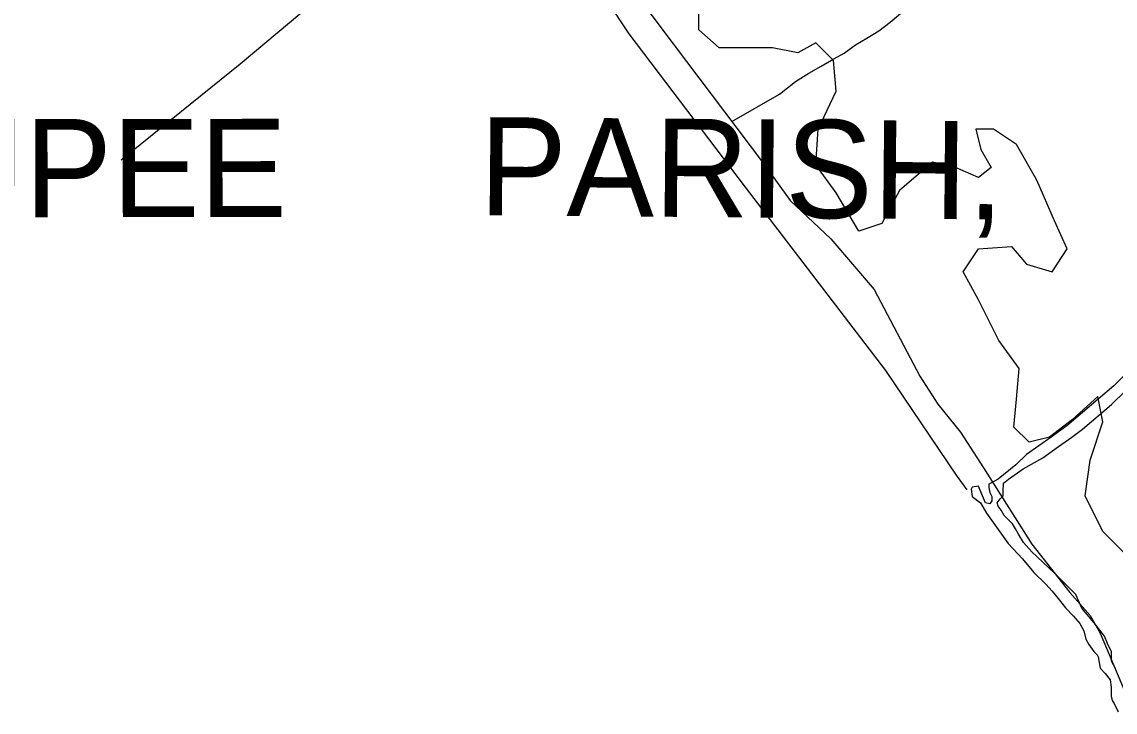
# Model space of a CAD drawing. Extents: x 3271442 to 3309282, y 752266 to 777610.
# Drawn here: x 3277783 to 3280013, y 772895 to 774302 of the extents above; entities that cross this region are included whole.
import ezdxf

# ---------------------------------------------------------------- set-up
doc = ezdxf.new("R2010")
doc.units = 0
for name, color, linetype in [('V-SITE-VEGE', 7, 'Continuous'), ('V-TOPO-GNAM-IDEN', 7, 'Continuous'), ('V-TOPO-SHOR', 7, 'Continuous')]:
    doc.layers.add(name, color=color, linetype=linetype)

msp = doc.modelspace()

# ---------------------------------------------------------------- linework, layer by layer
at = {"layer": 'V-SITE-VEGE'}
for p, q in [((3278956.6, 774466.6), (3279086.2, 774290.3)), ((3279163.9, 774285.1), (3279163.9, 774368.1)), ((3279086.2, 774290.3), (3279293.4, 774015.5)), ((3279205.3, 774248.8), (3279163.9, 774285.1)), ((3279402.2, 774259.2), (3279366, 774238.5)), ((3279438.5, 774222.9), (3279402.2, 774259.2)), ((3279314.2, 774248.8), (3279205.3, 774248.8)), ((3279366, 774238.5), (3279314.2, 774248.8)), ((3279443.7, 774160.7), (3279438.5, 774222.9)), ((3279407.4, 774082.9), (3279443.7, 774160.7)), ((3279402.2, 774010.3), (3279407.4, 774082.9)), ((3279764.9, 774082.9), (3279728.7, 774082.9)), ((3279728.7, 774082.9), (3279739, 774041.4)), ((3279811.6, 774051.8), (3279764.9, 774082.9)), ((3279853, 773979.2), (3279811.6, 774051.8)), ((3279739, 774041.4), (3279759.8, 774005.1)), ((3279293.4, 774015.5), (3279350.4, 773937.7)), ((3279443.7, 773953.2), (3279402.2, 774010.3)), ((3279640.6, 774015.5), (3279573.2, 773958.4)), ((3279687.2, 774005.1), (3279640.6, 774015.5)), ((3279733.8, 773984.4), (3279687.2, 774005.1)), ((3279759.8, 774005.1), (3279733.8, 773984.4)), ((3279889.3, 773896.2), (3279853, 773979.2)), ((3279350.4, 773937.7), (3279433.3, 773859.9)), ((3279490.3, 773875.5), (3279443.7, 773953.2)), ((3279573.2, 773958.4), (3279537, 773891)), ((3279915.2, 773839.2), (3279889.3, 773896.2)), ((3279537, 773891), (3279490.3, 773875.5)), ((3279433.3, 773859.9), (3279521.4, 773756.2)), ((3279702.8, 773792.5), (3279733.8, 773839.2)), ((3279733.8, 773839.2), (3279801.2, 773844.3)), ((3279801.2, 773844.3), (3279832.3, 773808)), ((3279884.1, 773792.5), (3279915.2, 773839.2)), ((3279832.3, 773808), (3279884.1, 773792.5)), ((3279733.8, 773735.4), (3279702.8, 773792.5)), ((3279521.4, 773756.2), (3279614.7, 773579.9)), ((3279775.3, 773652.5), (3279733.8, 773735.4)), ((3279816.7, 773595.4), (3279775.3, 773652.5)), ((3279811.6, 773533.2), (3279816.7, 773595.4)), ((3279614.7, 773579.9), (3279650.9, 773522.8)), ((3279977.4, 773538.4), (3279925.6, 773491.7)), ((3279987.7, 773486.5), (3279977.4, 773538.4)), ((3279650.9, 773522.8), (3279697.6, 773465.8)), ((3279806.4, 773476.1), (3279811.6, 773533.2)), ((3279925.6, 773491.7), (3279878.9, 773455.4)), ((3279837.5, 773445), (3279806.4, 773476.1)), ((3279961.8, 773408.7), (3279987.7, 773486.5)), ((3279697.6, 773465.8), (3279744.2, 773393.2)), ((3279878.9, 773455.4), (3279837.5, 773445)), ((3279951.5, 773336.1), (3279961.8, 773408.7)), ((3279744.2, 773393.2), (3279842.7, 773237.6)), ((3279987.7, 773263.5), (3279951.5, 773336.1)), ((3280055.1, 773196.1), (3279987.7, 773263.5)), ((3279842.7, 773237.6), (3279920.4, 773139.1)), ((3279920.4, 773139.1), (3279961.8, 773092.4)), ((3279961.8, 773092.4), (3279982.5, 773056.1)), ((3279982.5, 773056.1), (3280049.9, 772895.3))]:
    msp.add_line(p, q, dxfattribs=at)
at = {"layer": 'V-TOPO-SHOR'}
for points in [[(3279711, 773348.4), (3279689.5, 773377.9), (3279545.4, 773591.6), (3279259.1, 773964.6), (3279021.5, 774277), (3278764.8, 774665), (3278228.7, 774215.2), (3277986.2, 774019.9)], [(3279231.2, 774098.9), (3279328.4, 774154.4), (3279361.1, 774180.4), (3279387.9, 774197.3), (3279413.5, 774211.5), (3279439, 774226.2), (3279460.5, 774238.1), (3279483.3, 774254.6), (3279506.2, 774268.3), (3279530.8, 774283.4), (3279554, 774301.2), (3279588, 774329.9)], [(3280073.7, 773624.8), (3280009.9, 773559.9), (3279914.4, 773478.5), (3279882.6, 773455.6), (3279831.7, 773420.2), (3279810.4, 773399.3), (3279774.4, 773370), (3279755.3, 773359.7), (3279755.3, 773353.3), (3279757.3, 773342.8), (3279761.4, 773334.3), (3279761.4, 773325.9), (3279757.1, 773319.6), (3279748.7, 773321.8), (3279740.4, 773340.8), (3279734.2, 773355.6), (3279721.5, 773353.6), (3279719.4, 773349.4), (3279721.4, 773334.6), (3279738.1, 773321.9), (3279750.6, 773300.7), (3279794.4, 773239.2), (3279823.6, 773207.3), (3279846.6, 773179.7), (3279871.7, 773156.3), (3279884.2, 773141.5), (3279896.7, 773126.6), (3279911.3, 773107.5), (3279928.1, 773090.5), (3279940.6, 773075.7), (3279948.9, 773060.8), (3279953, 773043.9), (3279959.2, 773033.3), (3279969.6, 773018.5), (3279975.9, 773012.1), (3279978, 773007.9), (3279982, 772984.7), (3279992.4, 772974), (3280002.9, 772961.3), (3280004.9, 772946.5), (3280004.7, 772927.6), (3280006.8, 772919.1), (3280010.9, 772912.8), (3280019.2, 772895.8)], [(3280013.6, 772984.4), (3280005.3, 772999.2), (3280005.5, 773018.2), (3279997.2, 773035.1), (3279991, 773049.9), (3279970.1, 773077.5), (3279945.1, 773107.2), (3279932.6, 773134.7), (3279888.7, 773179.4), (3279842.7, 773221.9), (3279826, 773241), (3279815.6, 773258), (3279809.4, 773268.6), (3279803.1, 773279.2), (3279786.4, 773296.2), (3279780.2, 773306.8), (3279773.9, 773315.2), (3279771.9, 773321.6), (3279778.3, 773330), (3279784.6, 773336.2), (3279784.6, 773338.3), (3279784.7, 773344.7), (3279784.8, 773361.5), (3279795.4, 773369.9), (3279825.1, 773390.7), (3279865.4, 773413.6), (3279897.2, 773436.5), (3279924.7, 773455.2), (3279946, 773471.9), (3280005.4, 773522), (3280062.8, 773578.5)]]:
    msp.add_lwpolyline(points, dxfattribs=at)

# ---------------------------------------------------------------- texts
at = {"layer": 'V-TOPO-GNAM-IDEN'}
for s, rotation, p in [('COUPEE', 0.0777, (3277194.7, 773902.7)), ('PARISH,', 359.5281, (3278715.4, 773907.7))]:
    msp.add_text(s, height=200, rotation=rotation, dxfattribs=at).set_placement(p)

doc.saveas('drawing.dxf')
